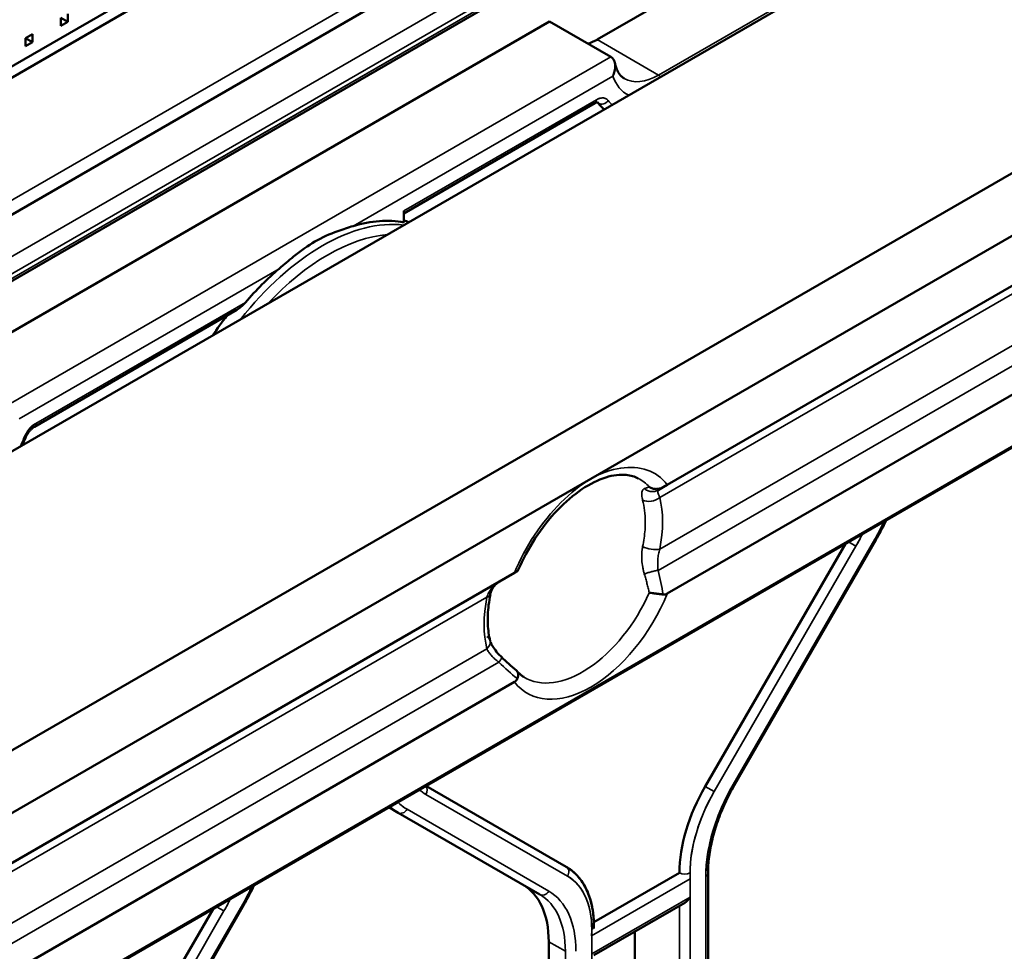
# Model space of a CAD drawing. Header units: millimetres. Extents: x 0 to 14369, y -869 to 2970.
# Tile 478 of 656: x 3614 to 3654, y 1225 to 1262. Entities that reach past the tile are written whole.
import ezdxf

# ---------------------------------------------------------------- set-up
doc = ezdxf.new("R2010")
doc.units = ezdxf.units.MM
doc.header["$LTSCALE"] = 10
doc.layers.add('Sichtbar (ISO)', color=7, linetype='Continuous', lineweight=50)
doc.layers.add('Sichtbar schmal (ISO)', color=7, linetype='Continuous', lineweight=35)

msp = doc.modelspace()

# ---------------------------------------------------------------- linework, layer by layer
at = {"layer": 'Sichtbar (ISO)'}
for p, q in [((3599.948, 1252.074), (3645.203, 1278.202)), ((3644.531, 1277.365), (3595.759, 1249.207)), ((3595.759, 1249.207), (3644.531, 1277.365)), ((3598.738, 1245.405), (3649.312, 1274.604)), ((3649.312, 1274.604), (3598.739, 1245.405)), ((3650.627, 1272.693), (3600.127, 1243.537)), ((3650.627, 1272.693), (3600.127, 1243.537)), ((3660.654, 1271.609), (3590.938, 1231.359)), ((3590.938, 1219.318), (3670.667, 1265.35)), ((3637.672, 1261.321), (3644.743, 1265.404)), ((3644.743, 1265.404), (3637.672, 1261.321)), ((3637.425, 1243.627), (3671.746, 1263.442)), ((3616.353, 1262.037), (3616.353, 1262.364)), ((3611.575, 1248.091), (3635.76, 1262.054)), ((3635.76, 1262.054), (3611.575, 1248.091)), ((3616.07, 1262.201), (3616.07, 1261.874)), ((3616.353, 1262.037), (3616.07, 1262.201)), ((3616.07, 1261.874), (3616.353, 1262.037)), ((3635.76, 1262.054), (3638.235, 1260.625)), ((3638.235, 1260.625), (3635.76, 1262.054)), ((3614.939, 1261.547), (3614.656, 1261.384)), ((3614.939, 1261.221), (3614.939, 1261.547)), ((3614.656, 1261.384), (3614.656, 1261.058)), ((3614.939, 1261.221), (3614.656, 1261.384)), ((3614.656, 1261.058), (3614.939, 1261.221)), ((3640.504, 1243.391), (3671.745, 1261.428)), ((3629.894, 1254.32), (3637.583, 1258.759)), ((3629.894, 1254.32), (3637.583, 1258.759)), ((3671.745, 1257.039), (3640.504, 1239.002)), ((3671.745, 1254.953), (3590.952, 1208.307)), ((3629.894, 1254.422), (3629.894, 1253.959)), ((3629.894, 1253.959), (3629.894, 1254.422)), ((3590.938, 1208.257), (3670.6, 1254.25)), ((3623.168, 1250.437), (3615.01, 1245.727)), ((3623.168, 1250.437), (3615.01, 1245.727)), ((3590.949, 1216.794), (3637.425, 1243.627)), ((3640.129, 1243.174), (3640.33, 1243.291)), ((3640.33, 1243.291), (3640.504, 1243.391)), ((3647.675, 1241.014), (3642.031, 1231.239)), ((3643.202, 1231.281), (3648.909, 1241.166)), ((3643.202, 1231.281), (3648.909, 1241.166)), ((3590.938, 1214.774), (3634.346, 1239.835)), ((3634.346, 1239.835), (3634.463, 1239.903)), ((3634.456, 1240.093), (3634.456, 1240.093)), ((3633.502, 1236.425), (3633.503, 1236.424)), ((3633.743, 1236.271), (3633.744, 1236.271)), ((3634.346, 1235.446), (3590.938, 1210.385)), ((3636.425, 1228.002), (3630.781, 1231.261)), ((3636.425, 1228.002), (3630.781, 1231.261)), ((3629.281, 1230.394), (3629.657, 1230.177)), ((3629.657, 1230.177), (3629.281, 1230.394)), ((3629.657, 1230.177), (3635.364, 1226.882)), ((3635.364, 1226.882), (3629.657, 1230.177)), ((3640.996, 1227.755), (3637.545, 1225.762)), ((3642.144, 1203.049), (3642.144, 1227.737)), ((3642.144, 1203.049), (3642.144, 1227.737)), ((3622.219, 1226.317), (3616.575, 1216.542)), ((3623.453, 1226.469), (3617.746, 1216.584)), ((3623.453, 1226.469), (3617.746, 1216.584)), ((3637.548, 1224.438), (3641.208, 1226.551)), ((3637.548, 1225.519), (3637.548, 1225.591)), ((3639.192, 1225.387), (3639.192, 1204.318)), ((3639.192, 1204.318), (3639.192, 1225.387)), ((3635.728, 1200.293), (3635.728, 1224.981)), ((3635.728, 1224.981), (3635.728, 1200.293))]:
    msp.add_line(p, q, dxfattribs=at)
for centre, major_axis, ratio, start_param, end_param in [((3637.672, 1263.566), (1.375, 2.382), 0.57735, 3.744156, 3.926991), ((3637.672, 1263.566), (-1.375, -2.382), 0.57735, 0.602563, 0.785398), ((3637.433, 1258.366), (0.25, 0.433), 0.57735, 6.052049, 6.26469), ((3640.288, 1262.056), (-2.125, -3.681), 0.57735, 6.052049, 6.186176), ((3626.358, 1245.808), (4.5, 7.794), 0.57735, 0.196367, 0.549149), ((3626.358, 1245.808), (4.5, 7.794), 0.57735, 0.196367, 0.549148), ((3626.146, 1245.93), (4.5, 7.794), 0.57735, 0.114612, 0.155715), ((3626.358, 1245.808), (4.5, 7.794), 0.57735, 1.021649, 1.249007), ((3626.358, 1245.808), (-4.5, -7.794), 0.57735, 4.163242, 4.3906), ((3626.146, 1245.93), (-4.5, -7.794), 0.57735, 4.486899, 4.597777), ((3632.873, 1236.981), (0.493, 0.127), 0.703601, 6.278918, 6.296975), ((3644.531, 1229.796), (-2.5, -4.33), 0.57735, 4.712389, 5.497787), ((3632.192, 1222.94), (2.5, 4.33), 0.57735, 5.497787, 6.283185), ((3632.192, 1222.94), (2.5, 4.33), 0.57735, 5.497787, 6.283185), ((3641.208, 1226.897), (-0.212, -0.367), 0.57735, 0.785398, 1.570796)]:
    msp.add_ellipse(centre, major_axis=major_axis, ratio=ratio, start_param=start_param, end_param=end_param, dxfattribs=at)
for points, knots in [([(3638.235, 1260.625), (3638.262, 1260.609), (3638.287, 1260.588), (3638.338, 1260.527), (3638.36, 1260.484), (3638.395, 1260.378), (3638.404, 1260.313), (3638.404, 1260.182), (3638.396, 1260.116), (3638.366, 1259.985), (3638.344, 1259.919), (3638.315, 1259.857), (3638.315, 1259.856), (3638.314, 1259.854)], [0.09341858, 0.09341858, 0.09341858, 0.09341858, 0.10621496, 0.10621496, 0.12403636, 0.12403636, 0.14611715, 0.14611715, 0.16768171, 0.16768171, 0.18977528, 0.18977528, 0.19019595, 0.19019595, 0.19019595, 0.19019595]), ([(3638.314, 1259.854), (3638.315, 1259.856), (3638.315, 1259.857), (3638.344, 1259.919), (3638.366, 1259.985), (3638.396, 1260.116), (3638.404, 1260.182), (3638.404, 1260.313), (3638.395, 1260.378), (3638.36, 1260.484), (3638.338, 1260.527), (3638.287, 1260.588), (3638.262, 1260.609), (3638.235, 1260.625)], [-0.19019585, -0.19019585, -0.19019585, -0.19019585, -0.18977528, -0.18977528, -0.16768171, -0.16768171, -0.14611715, -0.14611715, -0.12403636, -0.12403636, -0.10621496, -0.10621496, -0.09341858, -0.09341858, -0.09341858, -0.09341858]), ([(3638.39, 1260.383), (3638.404, 1260.315), (3638.422, 1260.252), (3638.463, 1260.138), (3638.486, 1260.086), (3638.535, 1259.994), (3638.562, 1259.953), (3638.617, 1259.882), (3638.647, 1259.851), (3638.707, 1259.798), (3638.739, 1259.775), (3638.772, 1259.756)], [3.3545763, 3.3545763, 3.3545763, 3.3545763, 3.4690592, 3.4690592, 3.5835421, 3.5835421, 3.698025, 3.698025, 3.8125079, 3.8125079, 3.9269908, 3.9269908, 3.9269908, 3.9269908]), ([(3638.39, 1260.383), (3638.404, 1260.315), (3638.422, 1260.252), (3638.463, 1260.138), (3638.486, 1260.086), (3638.535, 1259.994), (3638.562, 1259.953), (3638.617, 1259.882), (3638.647, 1259.851), (3638.707, 1259.798), (3638.739, 1259.775), (3638.772, 1259.756)], [3.3545763, 3.3545763, 3.3545763, 3.3545763, 3.4690592, 3.4690592, 3.5835421, 3.5835421, 3.698025, 3.698025, 3.8125079, 3.8125079, 3.9269908, 3.9269908, 3.9269908, 3.9269908]), ([(3637.69, 1258.796), (3637.69, 1258.796), (3637.689, 1258.796), (3637.683, 1258.796), (3637.676, 1258.796), (3637.658, 1258.792), (3637.645, 1258.789), (3637.617, 1258.777), (3637.6, 1258.769), (3637.583, 1258.759)], [0.9888978, 0.9888978, 0.9888978, 0.9888978, 1.0995574, 1.0995574, 1.2566371, 1.2566371, 1.4137167, 1.4137167, 1.5707963, 1.5707963, 1.5707963, 1.5707963]), ([(3637.69, 1258.796), (3637.69, 1258.796), (3637.689, 1258.796), (3637.683, 1258.796), (3637.676, 1258.796), (3637.658, 1258.792), (3637.645, 1258.789), (3637.617, 1258.777), (3637.6, 1258.769), (3637.583, 1258.759)], [0.9888978, 0.9888978, 0.9888978, 0.9888978, 1.0995574, 1.0995574, 1.2566371, 1.2566371, 1.4137167, 1.4137167, 1.5707963, 1.5707963, 1.5707963, 1.5707963]), ([(3627.848, 1253.812), (3627.655, 1253.754), (3627.443, 1253.687), (3626.911, 1253.491), (3626.591, 1253.345), (3626.031, 1253.022), (3625.738, 1252.814), (3625.256, 1252.424), (3625.062, 1252.257), (3624.869, 1252.092)], [-1.3008066, -1.3008066, -1.3008066, -1.3008066, -1.2205407, -1.2205407, -1.1016547, -1.1016547, -0.9827686, -0.9827686, -0.9025009, -0.9025009, -0.9025009, -0.9025009]), ([(3627.848, 1253.812), (3627.655, 1253.754), (3627.443, 1253.687), (3626.911, 1253.491), (3626.591, 1253.345), (3626.031, 1253.022), (3625.738, 1252.814), (3625.256, 1252.424), (3625.062, 1252.257), (3624.869, 1252.092)], [-1.3008075, -1.3008075, -1.3008075, -1.3008075, -1.2205407, -1.2205407, -1.1016547, -1.1016547, -0.9827686, -0.9827686, -0.9025009, -0.9025009, -0.9025009, -0.9025009]), ([(3623.168, 1250.437), (3623.224, 1250.469), (3623.278, 1250.509), (3623.397, 1250.611), (3623.46, 1250.676), (3623.513, 1250.737)], [0.02844886, 0.02844886, 0.02844886, 0.02844886, 0.04731672, 0.04731672, 0.07246467, 0.07246467, 0.07246467, 0.07246467]), ([(3623.513, 1250.737), (3623.46, 1250.676), (3623.397, 1250.611), (3623.278, 1250.509), (3623.224, 1250.469), (3623.168, 1250.437)], [0.23210422, 0.23210422, 0.23210422, 0.23210422, 0.25725217, 0.25725217, 0.27612003, 0.27612003, 0.27612003, 0.27612003]), ([(3615.01, 1245.727), (3614.987, 1245.714), (3614.962, 1245.696), (3614.909, 1245.654), (3614.882, 1245.628), (3614.83, 1245.572), (3614.804, 1245.54), (3614.755, 1245.472), (3614.732, 1245.436), (3614.691, 1245.362), (3614.672, 1245.324), (3614.657, 1245.286)], [1.570796, 1.570796, 1.570796, 1.570796, 1.774103, 1.774103, 1.97741, 1.97741, 2.180717, 2.180717, 2.384024, 2.384024, 2.587331, 2.587331, 2.587331, 2.587331]), ([(3615.01, 1245.727), (3614.987, 1245.714), (3614.962, 1245.696), (3614.909, 1245.654), (3614.882, 1245.628), (3614.83, 1245.572), (3614.804, 1245.54), (3614.755, 1245.472), (3614.732, 1245.436), (3614.691, 1245.362), (3614.672, 1245.324), (3614.657, 1245.286)], [1.570796, 1.570796, 1.570796, 1.570796, 1.774103, 1.774103, 1.97741, 1.97741, 2.180717, 2.180717, 2.384024, 2.384024, 2.587331, 2.587331, 2.587331, 2.587331]), ([(3634.489, 1239.933), (3634.678, 1240.38), (3634.913, 1240.821), (3635.451, 1241.647), (3635.754, 1242.031), (3636.394, 1242.7), (3636.731, 1242.985), (3637.394, 1243.428), (3637.721, 1243.588), (3638.328, 1243.779), (3638.607, 1243.81), (3639.03, 1243.769), (3639.191, 1243.721), (3639.334, 1243.646)], [3.713434, 3.713434, 3.713434, 3.713434, 4.020468, 4.020468, 4.327976, 4.327976, 4.63357, 4.63357, 4.935856, 4.935856, 5.240942, 5.240942, 5.473092, 5.473092, 5.473092, 5.473092]), ([(3639.776, 1243.303), (3639.776, 1243.302), (3639.777, 1243.302), (3639.819, 1243.276), (3639.862, 1243.255), (3639.954, 1243.227), (3640.001, 1243.22), (3640.097, 1243.217), (3640.146, 1243.223), (3640.241, 1243.247), (3640.287, 1243.266), (3640.33, 1243.291)], [-0.0592026, -0.0592026, -0.0592026, -0.0592026, -0.05892097, -0.05892097, -0.04423264, -0.04423264, -0.02959207, -0.02959207, -0.01489303, -0.01489303, -0.000001, -0.000001, -0.000001, -0.000001]), ([(3649.313, 1241.96), (3649.295, 1241.921), (3649.278, 1241.882), (3649.154, 1241.614), (3649.036, 1241.387), (3648.909, 1241.166)], [0.6019142, 0.6019142, 0.6019142, 0.6019142, 0.6283185, 0.6283185, 0.7853982, 0.7853982, 0.7853982, 0.7853982]), ([(3649.313, 1241.96), (3649.295, 1241.921), (3649.278, 1241.882), (3649.154, 1241.614), (3649.036, 1241.387), (3648.909, 1241.166)], [0.6019142, 0.6019142, 0.6019142, 0.6019142, 0.6283185, 0.6283185, 0.7853982, 0.7853982, 0.7853982, 0.7853982]), ([(3633.72, 1239.474), (3633.71, 1239.468), (3633.7, 1239.462), (3633.676, 1239.447), (3633.663, 1239.437), (3633.612, 1239.398), (3633.574, 1239.362), (3633.47, 1239.241), (3633.415, 1239.14), (3633.377, 1239.003), (3633.373, 1238.984), (3633.369, 1238.964)], [0, 0, 0, 0, 0.00551248, 0.00551248, 0.01293509, 0.01293509, 0.03525771, 0.03525771, 0.08257237, 0.08257237, 0.09010006, 0.09010006, 0.09010006, 0.09010006]), ([(3633.369, 1237.107), (3633.344, 1237.207), (3633.323, 1237.312), (3633.291, 1237.534), (3633.28, 1237.65), (3633.269, 1237.892), (3633.269, 1238.018), (3633.28, 1238.277), (3633.291, 1238.411), (3633.325, 1238.684), (3633.347, 1238.823), (3633.376, 1238.965)], [2.8883141, 2.8883141, 2.8883141, 2.8883141, 2.9896255, 2.9896255, 3.0909369, 3.0909369, 3.1922484, 3.1922484, 3.2935598, 3.2935598, 3.3948712, 3.3948712, 3.3948712, 3.3948712]), ([(3640.33, 1238.966), (3640.288, 1238.973), (3640.242, 1238.979), (3640.146, 1238.993), (3640.097, 1238.999), (3640, 1239.012), (3639.953, 1239.018), (3639.862, 1239.029), (3639.818, 1239.033), (3639.777, 1239.037), (3639.776, 1239.037), (3639.776, 1239.037)], [-0.05881135, -0.05881135, -0.05881135, -0.05881135, -0.0440535, -0.0440535, -0.0292566, -0.0292566, -0.01463117, -0.01463117, 0, 0, 0.00028287, 0.00028287, 0.00028287, 0.00028287]), ([(3640.504, 1239.002), (3640.48, 1238.988), (3640.448, 1238.975), (3640.397, 1238.964), (3640.367, 1238.962), (3640.338, 1238.965), (3640.334, 1238.966), (3640.33, 1238.966)], [-0.27728724, -0.27728724, -0.27728724, -0.27728724, -0.26705344, -0.26705344, -0.25826393, -0.25826393, -0.25693104, -0.25693104, -0.25693104, -0.25693104]), ([(3633.376, 1237.065), (3633.384, 1237.043), (3633.394, 1237.02), (3633.429, 1236.944), (3633.461, 1236.886), (3633.548, 1236.757), (3633.605, 1236.683), (3633.716, 1236.557), (3633.766, 1236.504), (3633.819, 1236.452)], [0.01011524, 0.01011524, 0.01011524, 0.01011524, 0.02294115, 0.02294115, 0.04933452, 0.04933452, 0.08067658, 0.08067658, 0.10338671, 0.10338671, 0.10338671, 0.10338671]), ([(3634.463, 1235.579), (3634.478, 1235.617), (3634.488, 1235.654), (3634.497, 1235.726), (3634.497, 1235.76), (3634.485, 1235.82), (3634.474, 1235.846), (3634.45, 1235.883), (3634.438, 1235.896), (3634.425, 1235.907)], [0.000001, 0.000001, 0.000001, 0.000001, 0.01398333, 0.01398333, 0.02876103, 0.02876103, 0.04262815, 0.04262815, 0.05195452, 0.05195452, 0.05195452, 0.05195452]), ([(3634.719, 1235.651), (3634.699, 1235.664), (3634.679, 1235.677), (3634.641, 1235.704), (3634.622, 1235.719), (3634.585, 1235.749), (3634.567, 1235.764), (3634.531, 1235.797), (3634.513, 1235.814), (3634.479, 1235.849), (3634.462, 1235.868), (3634.445, 1235.887)], [2.3808897, 2.3808897, 2.3808897, 2.3808897, 2.4145388, 2.4145388, 2.4481879, 2.4481879, 2.481837, 2.481837, 2.5154861, 2.5154861, 2.5491351, 2.5491351, 2.5491351, 2.5491351]), ([(3634.346, 1235.446), (3634.37, 1235.46), (3634.396, 1235.481), (3634.432, 1235.52), (3634.448, 1235.545), (3634.46, 1235.571), (3634.462, 1235.575), (3634.463, 1235.579)], [-0.27728724, -0.27728724, -0.27728724, -0.27728724, -0.26705344, -0.26705344, -0.25826393, -0.25826393, -0.25693104, -0.25693104, -0.25693104, -0.25693104]), ([(3643.202, 1231.281), (3643.067, 1231.048), (3642.944, 1230.81), (3642.721, 1230.327), (3642.621, 1230.082), (3642.45, 1229.594), (3642.377, 1229.35), (3642.261, 1228.869), (3642.217, 1228.633), (3642.159, 1228.173), (3642.144, 1227.95), (3642.144, 1227.737)], [2.3561945, 2.3561945, 2.3561945, 2.3561945, 2.5132741, 2.5132741, 2.6703538, 2.6703538, 2.8274334, 2.8274334, 2.984513, 2.984513, 3.1415927, 3.1415927, 3.1415927, 3.1415927]), ([(3643.202, 1231.281), (3643.067, 1231.048), (3642.944, 1230.81), (3642.721, 1230.327), (3642.621, 1230.082), (3642.45, 1229.594), (3642.377, 1229.35), (3642.261, 1228.869), (3642.217, 1228.633), (3642.159, 1228.173), (3642.144, 1227.95), (3642.144, 1227.737)], [2.3561945, 2.3561945, 2.3561945, 2.3561945, 2.5132741, 2.5132741, 2.6703538, 2.6703538, 2.8274334, 2.8274334, 2.984513, 2.984513, 3.1415927, 3.1415927, 3.1415927, 3.1415927]), ([(3636.425, 1228.002), (3636.571, 1227.918), (3636.706, 1227.813), (3636.947, 1227.569), (3637.053, 1227.43), (3637.234, 1227.124), (3637.31, 1226.957), (3637.43, 1226.6), (3637.474, 1226.41), (3637.533, 1226.013), (3637.548, 1225.805), (3637.548, 1225.591)], [5.4977871, 5.4977871, 5.4977871, 5.4977871, 5.6548668, 5.6548668, 5.8119464, 5.8119464, 5.969026, 5.969026, 6.1261057, 6.1261057, 6.2831853, 6.2831853, 6.2831853, 6.2831853]), ([(3636.425, 1228.002), (3636.575, 1227.916), (3636.712, 1227.808), (3636.958, 1227.557), (3637.065, 1227.413), (3637.248, 1227.097), (3637.323, 1226.925), (3637.441, 1226.557), (3637.484, 1226.361), (3637.536, 1225.974), (3637.548, 1225.785), (3637.548, 1225.591)], [5.4977871, 5.4977871, 5.4977871, 5.4977871, 5.6585239, 5.6585239, 5.8192606, 5.8192606, 5.9799973, 5.9799973, 6.1407341, 6.1407341, 6.2831853, 6.2831853, 6.2831853, 6.2831853]), ([(3623.857, 1227.263), (3623.839, 1227.224), (3623.822, 1227.185), (3623.698, 1226.917), (3623.58, 1226.69), (3623.453, 1226.469)], [0.6019142, 0.6019142, 0.6019142, 0.6019142, 0.6283185, 0.6283185, 0.7853982, 0.7853982, 0.7853982, 0.7853982]), ([(3623.857, 1227.263), (3623.839, 1227.224), (3623.822, 1227.185), (3623.698, 1226.917), (3623.58, 1226.69), (3623.453, 1226.469)], [0.6019142, 0.6019142, 0.6019142, 0.6019142, 0.6283185, 0.6283185, 0.7853982, 0.7853982, 0.7853982, 0.7853982])]:
    msp.add_open_spline(points, degree=3, knots=knots, dxfattribs=at)
for points in [[(3614.52, 1244.974), (3614.568, 1245.077), (3614.614, 1245.181), (3614.657, 1245.286)], [(3614.52, 1244.974), (3614.568, 1245.077), (3614.614, 1245.181), (3614.657, 1245.286)], [(3634.489, 1239.933), (3634.484, 1239.92), (3634.475, 1239.91), (3634.463, 1239.903)], [(3633.819, 1236.452), (3633.82, 1236.452), (3633.82, 1236.451), (3633.821, 1236.451)], [(3633.822, 1236.451), (3634.016, 1236.26), (3634.217, 1236.077), (3634.425, 1235.907)]]:
    msp.add_open_spline(points, degree=3, dxfattribs=at)
at = {"layer": 'Sichtbar schmal (ISO)'}
for p, q in [((3598.251, 1245.705), (3648.81, 1274.896)), ((3648.81, 1274.896), (3598.251, 1245.705)), ((3650.465, 1273.584), (3599.889, 1244.384)), ((3599.889, 1244.384), (3650.465, 1273.584)), ((3600.151, 1243.838), (3650.728, 1273.038)), ((3650.728, 1273.038), (3600.151, 1243.838)), ((3600.189, 1243.675), (3650.689, 1272.831)), ((3650.689, 1272.831), (3619.866, 1255.035)), ((3647.218, 1263.975), (3640.147, 1259.892)), ((3640.147, 1259.892), (3647.218, 1263.975)), ((3640.147, 1259.892), (3637.672, 1261.321)), ((3637.672, 1261.321), (3640.147, 1259.892)), ((3638.235, 1260.625), (3614.049, 1246.662)), ((3614.049, 1246.662), (3638.235, 1260.625)), ((3640.196, 1242.875), (3671.011, 1260.666)), ((3627.848, 1253.812), (3638.314, 1259.854)), ((3638.314, 1259.854), (3627.848, 1253.812)), ((3637.645, 1258.896), (3629.894, 1254.422)), ((3629.894, 1254.422), (3637.645, 1258.896)), ((3671.031, 1258.598), (3640.196, 1240.796)), ((3640.129, 1239.94), (3671.218, 1257.89)), ((3614.403, 1246.049), (3624.869, 1252.092)), ((3624.869, 1252.092), (3614.403, 1246.049)), ((3623.513, 1250.737), (3615.072, 1245.864)), ((3615.072, 1245.864), (3623.513, 1250.737)), ((3647.675, 1241.014), (3642.031, 1231.239)), ((3648.1, 1240.915), (3642.393, 1231.03)), ((3642.393, 1231.03), (3648.1, 1240.915)), ((3643.154, 1231.308), (3648.861, 1241.193)), ((3648.861, 1241.193), (3643.154, 1231.308)), ((3648.1, 1240.915), (3647.802, 1241.087)), ((3647.802, 1241.087), (3648.1, 1240.915)), ((3648.909, 1241.166), (3648.861, 1241.193)), ((3648.861, 1241.193), (3648.909, 1241.166)), ((3639.507, 1240.094), (3639.507, 1240.094)), ((3590.938, 1214.436), (3633.239, 1238.858)), ((3633.239, 1236.778), (3590.938, 1212.356)), ((3590.938, 1211.54), (3633.72, 1236.24)), ((3642.031, 1231.239), (3642.393, 1231.03)), ((3642.393, 1231.03), (3642.031, 1231.239)), ((3643.154, 1231.308), (3643.202, 1231.281)), ((3643.202, 1231.281), (3643.154, 1231.308)), ((3636.487, 1227.62), (3630.78, 1230.915)), ((3630.78, 1230.915), (3636.487, 1227.62)), ((3630.019, 1230.315), (3635.726, 1227.02)), ((3635.726, 1227.02), (3630.019, 1230.315)), ((3641.427, 1227.513), (3637.453, 1225.219)), ((3641.42, 1202.052), (3641.42, 1227.755)), ((3642.056, 1227.615), (3642.056, 1202.927)), ((3642.056, 1202.927), (3642.056, 1227.615)), ((3637.46, 1224.489), (3641.42, 1226.775)), ((3641.42, 1226.775), (3641.42, 1202.052)), ((3622.219, 1226.317), (3616.575, 1216.542)), ((3617.698, 1216.611), (3623.405, 1226.496)), ((3623.405, 1226.496), (3617.698, 1216.611)), ((3622.645, 1226.218), (3622.346, 1226.391)), ((3622.346, 1226.391), (3622.645, 1226.218)), ((3623.453, 1226.469), (3623.405, 1226.496)), ((3623.405, 1226.496), (3623.453, 1226.469)), ((3640.996, 1226.428), (3640.996, 1202.052)), ((3640.996, 1202.052), (3640.996, 1226.428)), ((3622.645, 1226.218), (3616.937, 1216.333)), ((3616.937, 1216.333), (3622.645, 1226.218)), ((3637.46, 1225.468), (3637.46, 1199.766)), ((3635.728, 1224.981), (3636.399, 1224.594)), ((3636.399, 1224.594), (3635.728, 1224.981)), ((3636.399, 1224.594), (3636.399, 1199.906)), ((3636.399, 1199.906), (3636.399, 1224.594))]:
    msp.add_line(p, q, dxfattribs=at)
for centre, major_axis, ratio, start_param, end_param in [((3640.501, 1261.933), (-1.625, -2.815), 0.57735, 5.810554, 6.328573), ((3640.501, 1261.933), (-1.625, -2.815), 0.57735, 5.810554, 6.328573), ((3640.147, 1262.138), (-1.375, -2.382), 0.57735, 0, 0.785398), ((3640.147, 1262.138), (-1.375, -2.382), 0.57735, 0, 0.785398), ((3640.147, 1259.484), (-0.25, 0.433), 0.57735, 5.230195, 5.497787), ((3640.147, 1259.484), (0.25, -0.433), 0.57735, 2.088602, 2.356194), ((3637.433, 1259.019), (0.15, -0.26), 0.57735, 0, 0.785398), ((3637.433, 1259.019), (0.15, -0.26), 0.57735, 0, 0.785398), ((3637.433, 1258.366), (0.25, 0.433), 0.57735, 6.052049, 6.26469), ((3637.914, 1258.987), (-0.237, -0.184), 0.794783, 0.313303, 1.884096), ((3637.914, 1258.987), (-0.237, -0.184), 0.794783, 0.313303, 1.884097), ((3640.288, 1262.056), (-2.125, -3.681), 0.57735, 6.052049, 6.186176), ((3640.501, 1261.933), (-1.975, -3.421), 0.57735, 6.052049, 6.150816), ((3626.606, 1245.665), (4.5, 7.794), 0.57735, 0.241225, 1.329572), ((3626.606, 1245.665), (4.5, 7.794), 0.57735, 0.241225, 1.329572), ((3626.818, 1245.542), (4.35, 7.534), 0.57735, 0.381511, 1.189286), ((3626.818, 1245.542), (4.35, 7.534), 0.57735, 0.381511, 1.189286), ((3614.86, 1245.987), (0.15, -0.26), 0.57735, 0, 0.785398), ((3614.86, 1245.987), (0.15, -0.26), 0.57735, 0, 0.785398), ((3612.216, 1245.603), (-1.975, -3.421), 0.57735, 1.703166, 1.801933), ((3614.379, 1245.4), (0.278, -0.114), 0.187046, 5.654948, 6.283185), ((3614.379, 1245.4), (0.278, -0.114), 0.187046, 5.654946, 6.283185), ((3637.083, 1239.616), (2.309, 3.999), 0.57735, 6.099094, 6.307881), ((3639.843, 1243.087), (-0.492, -0.127), 0.703603, 0.661495, 2.177346), ((3636.115, 1240.221), (-2.62, -3.719), 0.624487, 2.409961, 2.665086), ((3636.718, 1239.827), (-2.541, -4.401), 0.57735, 2.102914, 2.609473), ((3646.511, 1242.55), (2.35, 4.07), 0.57735, 4.712389, 4.8848), ((3646.511, 1242.55), (-2.35, -4.07), 0.57735, 1.570796, 1.743207), ((3645.45, 1242.445), (-2.65, -4.59), 0.57735, 1.570796, 1.677967), ((3639.843, 1241.005), (-0.499, 0.099), 0.414258, 0.923047, 2.438345), ((3633.296, 1239.019), (4.119, -7.135), 0.816497, 1.123633, 1.247344), ((3632.873, 1239.064), (0.499, -0.099), 0.414259, 5.612693, 6.274609), ((3632.873, 1239.064), (-0.499, 0.099), 0.414259, 3.641939, 3.644752), ((3637.425, 1239.418), (-2.558, -4.431), 0.57735, 6.050791, 8.086376), ((3637.083, 1239.616), (-2.309, -3.999), 0.57735, 6.25849, 8.038073), ((3636.718, 1239.827), (-2.541, -4.401), 0.57735, 5.244509, 5.751065), ((3632.873, 1236.981), (0.493, 0.127), 0.703601, 5.351449, 6.278918), ((3632.873, 1236.981), (0.493, 0.127), 0.703601, 0.013789, 0.570828), ((3635.077, 1239.544), (3.458, -4.9), 0.530337, 5.037847, 5.214433), ((3634.914, 1239.497), (3.43, -4.575), 0.499553, 5.032793, 5.033431), ((3633.43, 1235.505), (-2.65, -4.59), 0.57735, 6.176015, 6.283185), ((3633.43, 1235.505), (-2.65, -4.59), 0.57735, 6.176015, 6.283185), ((3630.567, 1231.037), (0.15, 0.26), 0.816497, 4.712389, 6.007244), ((3630.567, 1231.037), (0.15, 0.26), 0.816497, 4.712389, 6.007244), ((3644.531, 1229.796), (-2.5, -4.33), 0.57735, 4.712389, 5.497787), ((3644.743, 1229.673), (-2.35, -4.07), 0.57735, 4.712389, 5.56166), ((3644.743, 1229.673), (-2.35, -4.07), 0.57735, 4.712389, 5.497787), ((3645.804, 1229.778), (2.65, 4.59), 0.57735, 1.570796, 2.356194), ((3632.369, 1234.385), (-2.35, -4.07), 0.57735, 6.110775, 6.283185), ((3632.157, 1234.508), (-2.5, -4.33), 0.57735, 6.142282, 6.283185), ((3632.157, 1234.508), (-2.5, -4.33), 0.57735, 6.142282, 6.283185), ((3629.807, 1230.437), (-0.15, -0.26), 0.816497, 0, 1.570796), ((3629.807, 1230.437), (-0.15, -0.26), 0.816497, 0, 1.570796), ((3636.275, 1227.742), (0.15, 0.26), 0.816497, 4.712389, 6.283185), ((3636.275, 1227.742), (0.15, 0.26), 0.816497, 4.712389, 6.283185), ((3634.137, 1223.55), (2.35, 4.07), 0.57735, 5.497787, 6.283185), ((3634.137, 1223.55), (2.35, 4.07), 0.57735, 5.433914, 6.283185), ((3641.208, 1227.877), (0.3, 0), 0.57735, 3.926991, 5.497787), ((3641.844, 1227.737), (0.3, 0), 0.57735, 5.497787, 6.283185), ((3641.844, 1227.737), (0.3, 0), 0.57735, 5.497787, 6.283185), ((3621.055, 1227.853), (2.35, 4.07), 0.57735, 4.712389, 4.8848), ((3621.055, 1227.853), (-2.35, -4.07), 0.57735, 1.570796, 1.743207), ((3619.995, 1227.748), (-2.65, -4.59), 0.57735, 1.570796, 1.677967), ((3619.995, 1227.748), (2.65, 4.59), 0.57735, 4.712389, 4.819559), ((3635.514, 1227.142), (-0.15, -0.26), 0.816497, 0, 1.570796), ((3635.514, 1227.142), (-0.15, -0.26), 0.816497, 0, 1.570796), ((3632.864, 1222.552), (2.5, 4.33), 0.57735, 5.497787, 6.283185), ((3632.864, 1222.552), (2.5, 4.33), 0.57735, 5.497787, 6.283185), ((3633.076, 1222.43), (2.65, 4.59), 0.57735, 5.497787, 6.283185), ((3633.076, 1222.43), (2.65, 4.59), 0.57735, 5.497787, 6.283185), ((3637.248, 1225.591), (0.3, 0), 0.57735, 5.497787, 6.283185)]:
    msp.add_ellipse(centre, major_axis=major_axis, ratio=ratio, start_param=start_param, end_param=end_param, dxfattribs=at)
for points, knots in [([(3637.645, 1258.896), (3637.713, 1258.936), (3637.776, 1258.96), (3637.838, 1258.969), (3637.9, 1258.978), (3637.96, 1258.971), (3638.008, 1258.954), (3638.056, 1258.936), (3638.093, 1258.907), (3638.127, 1258.864)], [0, 0, 0, 0, 0.3333333, 0.3333333, 0.3333333, 0.6666667, 0.6666667, 0.6666667, 0.9974892, 0.9974892, 0.9974892, 0.9974892]), ([(3638.126, 1258.865), (3638.092, 1258.908), (3638.052, 1258.938), (3638.003, 1258.956), (3637.953, 1258.973), (3637.893, 1258.978), (3637.832, 1258.968), (3637.771, 1258.958), (3637.71, 1258.934), (3637.645, 1258.896)], [0.001649, 0.001649, 0.001649, 0.001649, 0.3333333, 0.3333333, 0.3333333, 0.6666667, 0.6666667, 0.6666667, 1, 1, 1, 1]), ([(3614.59, 1245.275), (3614.624, 1245.357), (3614.661, 1245.428), (3614.709, 1245.501), (3614.757, 1245.575), (3614.817, 1245.651), (3614.879, 1245.713), (3614.941, 1245.776), (3615.004, 1245.825), (3615.072, 1245.864)], [0.0025108, 0.0025108, 0.0025108, 0.0025108, 0.3333333, 0.3333333, 0.3333333, 0.6666667, 0.6666667, 0.6666667, 1, 1, 1, 1]), ([(3615.072, 1245.864), (3615.007, 1245.827), (3614.946, 1245.78), (3614.885, 1245.72), (3614.824, 1245.659), (3614.764, 1245.585), (3614.714, 1245.51), (3614.665, 1245.435), (3614.625, 1245.36), (3614.591, 1245.277)], [0, 0, 0, 0, 0.3333333, 0.3333333, 0.3333333, 0.6666667, 0.6666667, 0.6666667, 0.9983523, 0.9983523, 0.9983523, 0.9983523]), ([(3640.504, 1243.391), (3640.281, 1243.679), (3640.013, 1243.874), (3639.696, 1243.983), (3639.378, 1244.092), (3639.011, 1244.116), (3638.629, 1244.06), (3638.246, 1244.005), (3637.848, 1243.87), (3637.424, 1243.626)], [0, 0, 0, 0, 0.333333, 0.333333, 0.333333, 0.666667, 0.666667, 0.666667, 1, 1, 1, 1]), ([(3634.346, 1239.835), (3634.569, 1240.381), (3634.836, 1240.885), (3635.154, 1241.361), (3635.471, 1241.837), (3635.838, 1242.284), (3636.221, 1242.67), (3636.603, 1243.056), (3637, 1243.38), (3637.424, 1243.626)], [0.0000041, 0.0000041, 0.0000041, 0.0000041, 0.3333333, 0.3333333, 0.3333333, 0.6666667, 0.6666667, 0.6666667, 1, 1, 1, 1]), ([(3639.577, 1243.232), (3639.597, 1243.239), (3639.615, 1243.246), (3639.633, 1243.253), (3639.651, 1243.26), (3639.668, 1243.266), (3639.685, 1243.272), (3639.701, 1243.278), (3639.717, 1243.283), (3639.732, 1243.289), (3639.748, 1243.294), (3639.762, 1243.298), (3639.776, 1243.303)], [0, 0, 0, 0, 0.25, 0.25, 0.25, 0.5, 0.5, 0.5, 0.75, 0.75, 0.75, 1, 1, 1, 1]), ([(3639.509, 1242.775), (3639.505, 1242.791), (3639.502, 1242.807), (3639.498, 1242.823), (3639.495, 1242.839), (3639.492, 1242.854), (3639.49, 1242.869), (3639.484, 1242.898), (3639.481, 1242.926), (3639.478, 1242.952), (3639.473, 1243.004), (3639.473, 1243.049), (3639.478, 1243.087), (3639.484, 1243.124), (3639.495, 1243.155), (3639.511, 1243.179), (3639.519, 1243.191), (3639.529, 1243.202), (3639.54, 1243.21), (3639.546, 1243.215), (3639.552, 1243.219), (3639.558, 1243.222), (3639.564, 1243.226), (3639.57, 1243.229), (3639.577, 1243.232)], [0, 0, 0, 0, 0.0625, 0.0625, 0.0625, 0.125, 0.125, 0.125, 0.25, 0.25, 0.25, 0.5, 0.5, 0.5, 0.75, 0.75, 0.75, 0.875, 0.875, 0.875, 0.9375, 0.9375, 0.9375, 1, 1, 1, 1]), ([(3640.129, 1243.174), (3640.124, 1243.171), (3640.113, 1243.165), (3640.097, 1243.157), (3640.063, 1243.142), (3639.994, 1243.121), (3639.923, 1243.112), (3639.847, 1243.114), (3639.773, 1243.128), (3639.704, 1243.151), (3639.637, 1243.187), (3639.607, 1243.208), (3639.587, 1243.224), (3639.577, 1243.232)], [0, 0, 0, 0, 0.054264, 0.108587, 0.185553, 0.294963, 0.405023, 0.515898, 0.626775, 0.736842, 0.846252, 0.923219, 1, 1, 1, 1]), ([(3640.129, 1243.174), (3640.127, 1243.173), (3640.123, 1243.17), (3640.118, 1243.162), (3640.113, 1243.14), (3640.119, 1243.089), (3640.141, 1243.013), (3640.166, 1242.948), (3640.183, 1242.908), (3640.192, 1242.886), (3640.196, 1242.875)], [0.0000012, 0.0000012, 0.0000012, 0.0000012, 0.0625, 0.125, 0.25, 0.5, 0.75, 0.875, 0.9375, 1, 1, 1, 1]), ([(3639.577, 1239.794), (3639.57, 1239.817), (3639.564, 1239.84), (3639.558, 1239.863), (3639.551, 1239.886), (3639.546, 1239.909), (3639.54, 1239.932), (3639.529, 1239.978), (3639.519, 1240.025), (3639.511, 1240.071), (3639.494, 1240.164), (3639.484, 1240.258), (3639.478, 1240.351), (3639.473, 1240.444), (3639.473, 1240.537), (3639.478, 1240.629), (3639.481, 1240.675), (3639.485, 1240.72), (3639.49, 1240.766), (3639.492, 1240.788), (3639.495, 1240.811), (3639.498, 1240.833), (3639.502, 1240.855), (3639.505, 1240.878), (3639.509, 1240.9)], [0, 0, 0, 0, 0.0625, 0.0625, 0.0625, 0.125, 0.125, 0.125, 0.25, 0.25, 0.25, 0.5, 0.5, 0.5, 0.75, 0.75, 0.75, 0.875, 0.875, 0.875, 0.9375, 0.9375, 0.9375, 0.9999999, 0.9999999, 0.9999999, 0.9999999]), ([(3640.196, 1240.796), (3640.192, 1240.779), (3640.183, 1240.745), (3640.166, 1240.677), (3640.141, 1240.555), (3640.119, 1240.373), (3640.113, 1240.19), (3640.118, 1240.064), (3640.123, 1239.993), (3640.127, 1239.957), (3640.129, 1239.94)], [0.0000107, 0.0000107, 0.0000107, 0.0000107, 0.0625, 0.125, 0.25, 0.5, 0.75, 0.875, 0.9375, 1, 1, 1, 1]), ([(3640.129, 1239.94), (3640.088, 1239.935), (3639.995, 1239.919), (3639.851, 1239.885), (3639.703, 1239.841), (3639.638, 1239.818), (3639.596, 1239.802), (3639.577, 1239.794)], [0, 0, 0, 0, 0.225628, 0.453043, 0.680488, 0.840763, 1, 1, 1, 1]), ([(3639.776, 1239.037), (3639.762, 1239.1), (3639.748, 1239.164), (3639.732, 1239.227), (3639.717, 1239.29), (3639.701, 1239.353), (3639.685, 1239.416), (3639.668, 1239.48), (3639.651, 1239.543), (3639.633, 1239.606), (3639.615, 1239.668), (3639.597, 1239.731), (3639.577, 1239.794)], [0, 0, 0, 0, 0.25, 0.25, 0.25, 0.5, 0.5, 0.5, 0.75, 0.75, 0.75, 1, 1, 1, 1]), ([(3633.239, 1238.858), (3633.248, 1238.891), (3633.271, 1238.956), (3633.327, 1239.079), (3633.419, 1239.221), (3633.534, 1239.341), (3633.625, 1239.413), (3633.679, 1239.449), (3633.706, 1239.466), (3633.72, 1239.474)], [0, 0, 0, 0, 0.125, 0.25, 0.5, 0.75, 0.875, 0.9375, 1, 1, 1, 1]), ([(3633.72, 1236.24), (3633.706, 1236.25), (3633.679, 1236.272), (3633.624, 1236.314), (3633.534, 1236.391), (3633.419, 1236.505), (3633.327, 1236.621), (3633.271, 1236.712), (3633.248, 1236.756), (3633.239, 1236.778)], [0, 0, 0, 0, 0.0625, 0.125, 0.25, 0.5, 0.75, 0.875, 1, 1, 1, 1]), ([(3633.821, 1236.451), (3633.828, 1236.442), (3633.827, 1236.398), (3633.771, 1236.306), (3633.72, 1236.24)], [0.1951729, 0.1951729, 0.1951729, 0.1951729, 0.5000036, 1, 1, 1, 1]), ([(3643.154, 1231.308), (3642.919, 1230.898), (3642.721, 1230.488), (3642.558, 1230.068), (3642.396, 1229.649), (3642.269, 1229.22), (3642.184, 1228.808), (3642.099, 1228.396), (3642.056, 1228.001), (3642.056, 1227.615)], [0, 0, 0, 0, 0.333333, 0.333333, 0.333333, 0.666667, 0.666667, 0.666667, 1, 1, 1, 1])]:
    msp.add_open_spline(points, degree=3, knots=knots, dxfattribs=at)
for points in [[(3638.127, 1258.864), (3638.175, 1258.801), (3638.227, 1258.744), (3638.281, 1258.693)], [(3614.436, 1244.925), (3614.49, 1245.04), (3614.542, 1245.156), (3614.59, 1245.275)], [(3639.509, 1240.9), (3639.534, 1241.013), (3639.575, 1241.239), (3639.609, 1241.573), (3639.617, 1241.789), (3639.617, 1241.894)], [(3648.1, 1240.915), (3648.196, 1241.081), (3648.285, 1241.248), (3648.368, 1241.414)], [(3630.019, 1230.315), (3629.882, 1230.395), (3629.759, 1230.492), (3629.651, 1230.608)]]:
    msp.add_open_spline(points, degree=3, dxfattribs=at)

doc.saveas('drawing.dxf')
